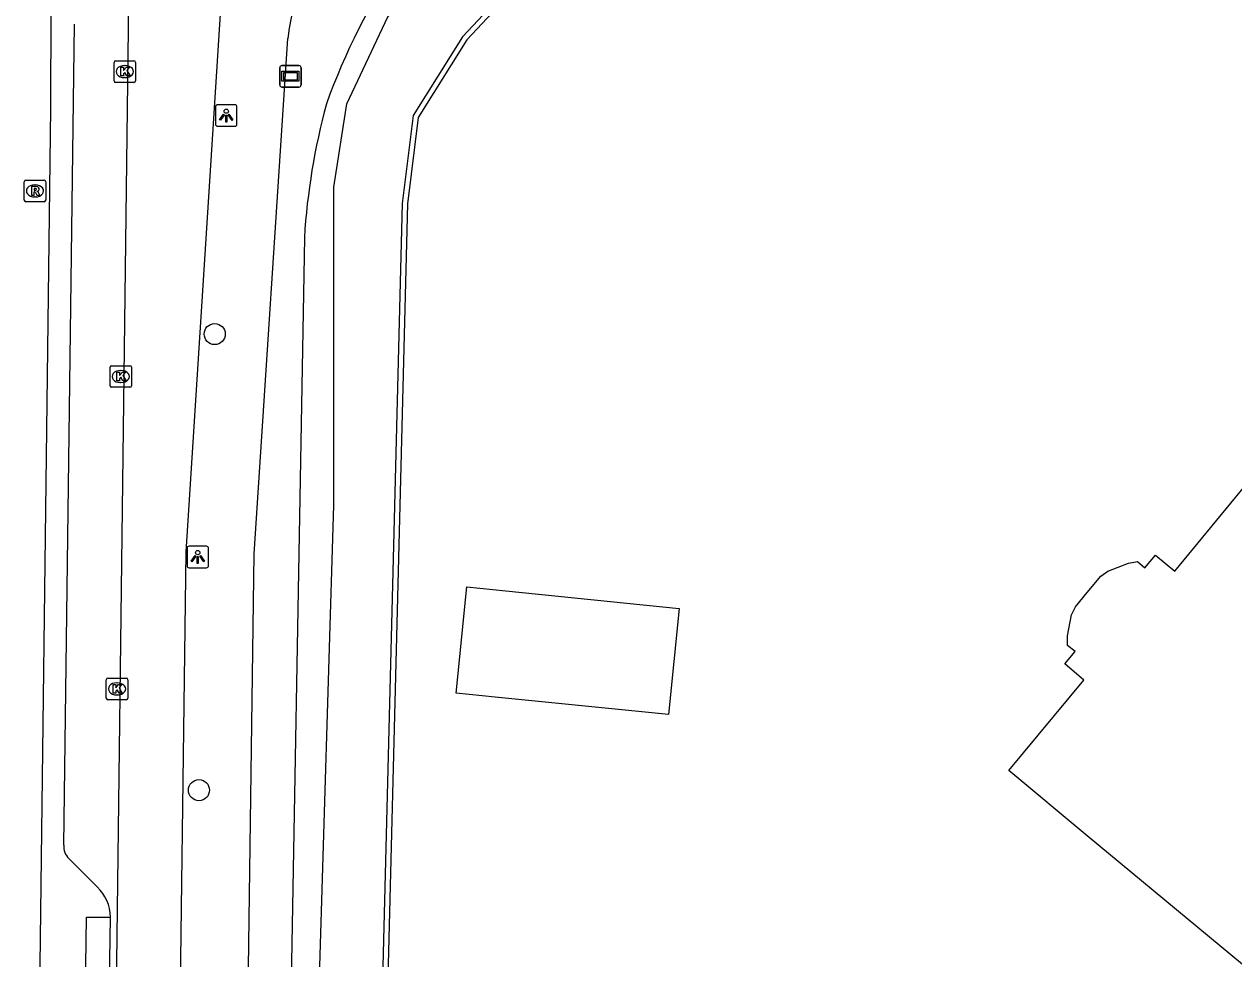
# Model space of a CAD drawing. Extents: x 161772 to 163123, y 383092 to 383917.
# Drawn here: x 161950.6 to 162006.8, y 383552.7 to 383596.1 of the extents above; entities that cross this region are included whole.
import ezdxf

# ---------------------------------------------------------------- set-up
doc = ezdxf.new("R2010")
doc.units = 0
for name, color, linetype in [('IMGEO_Berm_open', 7, 'Continuous'), ('IMGEO_Boom', 7, 'Continuous'), ('IMGEO_Erf', 7, 'Continuous'), ('IMGEO_Fietspad_gesloten', 7, 'Continuous'), ('IMGEO_Groenvoorziening', 7, 'Continuous'), ('IMGEO_Kolk', 7, 'Continuous'), ('IMGEO_Lichtpunt', 7, 'Continuous'), ('IMGEO_Pand', 7, 'Continuous'), ('IMGEO_Parkeervlak_open', 7, 'Continuous'), ('IMGEO_Rijbaan_lokaal_gesloten', 7, 'Continuous'), ('IMGEO_Rioolput', 7, 'Continuous'), ('IMGEO_Verklikker', 7, 'Continuous'), ('IMGEO_Voetpad_open', 7, 'Continuous'), ('IMGEO_Waterloop', 7, 'Continuous')]:
    doc.layers.add(name, color=color, linetype=linetype)

msp = doc.modelspace()

# ---------------------------------------------------------------- linework, layer by layer
at = {"layer": 'IMGEO_Berm_open'}
msp.add_lwpolyline([(161954.499, 383545.71), (161953.401, 383545.747), (161953.535, 383554.682), (161954.635, 383554.682)], dxfattribs=at)
at = {"layer": 'IMGEO_Boom'}
for centre in [(161959.482, 383581.749), (161958.749, 383560.573)]:
    msp.add_circle(centre, 0.489, dxfattribs=at)
at = {"layer": 'IMGEO_Erf'}
msp.add_lwpolyline([(162025.348, 383605.462), (162013.957, 383604.806), (162011.381, 383604.661), (162000, 383604.017), (161980.932, 383602.939), (161977.173, 383601.09), (161974.026, 383598.439), (161971.183, 383595.407), (161968.926, 383591.809), (161968.43, 383587.792), (161967.27, 383542.121)], dxfattribs=at)
at = {"layer": 'IMGEO_Fietspad_gesloten'}
msp.add_lwpolyline([(161951.241, 383541.255), (161951.872, 383592.233), (161951.886, 383596.8)], dxfattribs=at)
at = {"layer": 'IMGEO_Groenvoorziening'}
msp.add_lwpolyline([(161963.644, 383586.222), (161962.862, 383542.236), (161962.859, 383542.045)], dxfattribs=at)
for centre, radius, start, end in [((161993.95, 383581.894), 31.124, 146.2836, 160.1989), ((161995.026, 383584.254), 31.444, 164.9143, 176.4122)]:
    msp.add_arc(centre, radius, start, end, dxfattribs=at)
at = {"layer": 'IMGEO_Kolk'}
for p, q in [((161954.881, 383594.435), (161955.733, 383594.435)), ((161954.806, 383593.509), (161954.806, 383594.361)), ((161955.294, 383594.215), (161955.319, 383594.215)), ((161955.807, 383594.361), (161955.807, 383593.509)), ((161955.733, 383593.435), (161954.881, 383593.435)), ((161955.317, 383593.655), (161955.292, 383593.655)), ((161954.619, 383579.354), (161954.619, 383580.206)), ((161954.694, 383580.28), (161955.546, 383580.28)), ((161955.107, 383580.06), (161955.132, 383580.06)), ((161955.62, 383580.206), (161955.62, 383579.354)), ((161955.546, 383579.28), (161954.694, 383579.28)), ((161955.13, 383579.5), (161955.105, 383579.5)), ((161954.521, 383565.776), (161955.373, 383565.776)), ((161954.446, 383564.85), (161954.446, 383565.702)), ((161954.934, 383565.556), (161954.959, 383565.556)), ((161955.447, 383565.702), (161955.447, 383564.85)), ((161955.373, 383564.776), (161954.521, 383564.776)), ((161954.957, 383564.996), (161954.932, 383564.996))]:
    msp.add_line(p, q, dxfattribs=at)
for points in [[(161954.881, 383594.435), (161955.733, 383594.435)], [(161954.806, 383593.509), (161954.806, 383594.361)], [(161955.127, 383594.135), (161955.25, 383594.135), (161955.25, 383593.984), (161955.38, 383594.135), (161955.544, 383594.135), (161955.398, 383593.984), (161955.551, 383593.735), (161955.399, 383593.735), (161955.314, 383593.899), (161955.25, 383593.832), (161955.25, 383593.735), (161955.127, 383593.735), (161955.127, 383594.135)], [(161955.807, 383594.361), (161955.807, 383593.509)], [(161955.733, 383593.435), (161954.881, 383593.435)], [(161954.619, 383579.354), (161954.619, 383580.206)], [(161954.694, 383580.28), (161955.546, 383580.28)], [(161954.94, 383579.98), (161955.063, 383579.98), (161955.063, 383579.829), (161955.193, 383579.98), (161955.357, 383579.98), (161955.211, 383579.829), (161955.364, 383579.58), (161955.212, 383579.58), (161955.127, 383579.744), (161955.063, 383579.677), (161955.063, 383579.58), (161954.94, 383579.58), (161954.94, 383579.98)], [(161955.62, 383580.206), (161955.62, 383579.354)], [(161955.546, 383579.28), (161954.694, 383579.28)], [(161954.521, 383565.776), (161955.373, 383565.776)], [(161954.446, 383564.85), (161954.446, 383565.702)], [(161954.767, 383565.476), (161954.89, 383565.476), (161954.89, 383565.325), (161955.02, 383565.476), (161955.184, 383565.476), (161955.038, 383565.325), (161955.191, 383565.076), (161955.039, 383565.076), (161954.954, 383565.24), (161954.89, 383565.173), (161954.89, 383565.076), (161954.767, 383565.076), (161954.767, 383565.476)], [(161955.447, 383565.702), (161955.447, 383564.85)], [(161955.373, 383564.776), (161954.521, 383564.776)]]:
    msp.add_lwpolyline(points, dxfattribs=at)
for centre, start, end in [((161954.883, 383594.359), 91.552, 178.448), ((161954.883, 383594.359), 91.552, 178.448), ((161955.731, 383594.359), 1.552, 88.448), ((161955.731, 383594.359), 1.552, 88.448), ((161954.883, 383593.511), 181.552, 268.448), ((161954.883, 383593.511), 181.552, 268.448), ((161955.731, 383593.511), 271.552, 358.448), ((161955.731, 383593.511), 271.552, 358.448), ((161954.696, 383580.204), 91.552, 178.448), ((161954.696, 383580.204), 91.552, 178.448), ((161955.544, 383580.204), 1.552, 88.448), ((161955.544, 383580.204), 1.552, 88.448), ((161954.696, 383579.356), 181.552, 268.448), ((161954.696, 383579.356), 181.552, 268.448), ((161955.544, 383579.356), 271.552, 358.448), ((161955.544, 383579.356), 271.552, 358.448), ((161954.523, 383565.7), 91.552, 178.448), ((161954.523, 383565.7), 91.552, 178.448), ((161955.371, 383565.7), 1.552, 88.448), ((161955.371, 383565.7), 1.552, 88.448), ((161954.523, 383564.852), 181.552, 268.448), ((161954.523, 383564.852), 181.552, 268.448), ((161955.371, 383564.852), 271.552, 358.448), ((161955.371, 383564.852), 271.552, 358.448)]:
    msp.add_arc(centre, 0.0765, start, end, dxfattribs=at)
for centre, major_axis, ratio, start_param, end_param in [((161955.293, 383593.935), (-0.387, 0.002), 0.722429, 4.712389, 7.853982), ((161955.318, 383593.935), (-0.39, 0.002), 0.717154, 1.570796, 4.712389), ((161955.106, 383579.78), (-0.387, 0.002), 0.722429, 4.712389, 7.853982), ((161955.131, 383579.78), (-0.39, 0.002), 0.717154, 1.570796, 4.712389), ((161954.933, 383565.276), (-0.387, 0.002), 0.722429, 4.712389, 7.853982), ((161954.958, 383565.276), (-0.39, 0.002), 0.717154, 1.570796, 4.712389)]:
    msp.add_ellipse(centre, major_axis=major_axis, ratio=ratio, start_param=start_param, end_param=end_param, dxfattribs=at)
at = {"layer": 'IMGEO_Lichtpunt'}
for p, q in [((161959.518, 383592.3), (161959.518, 383591.493)), ((161959.518, 383592.3), (161959.518, 383591.493)), ((161960.42, 383592.395), (161959.612, 383592.395)), ((161960.42, 383592.395), (161959.612, 383592.395)), ((161960.514, 383591.493), (161960.514, 383592.3)), ((161960.514, 383591.493), (161960.514, 383592.3)), ((161959.612, 383591.399), (161960.42, 383591.399)), ((161959.612, 383591.399), (161960.42, 383591.399)), ((161958.197, 383571.805), (161958.197, 383570.998)), ((161958.197, 383571.805), (161958.197, 383570.998)), ((161959.099, 383571.9), (161958.291, 383571.9)), ((161959.099, 383571.9), (161958.291, 383571.9)), ((161959.193, 383570.998), (161959.193, 383571.805)), ((161959.193, 383570.998), (161959.193, 383571.805)), ((161958.291, 383570.904), (161959.099, 383570.904)), ((161958.291, 383570.904), (161959.099, 383570.904))]:
    msp.add_line(p, q, dxfattribs=at)
for points in [[(161959.892, 383591.964), (161959.931, 383591.936), (161959.743, 383591.674), (161959.705, 383591.701), (161959.892, 383591.964)], [(161959.994, 383591.916), (161960.041, 383591.916), (161960.041, 383591.594), (161959.994, 383591.594), (161959.994, 383591.916)], [(161960.104, 383591.936), (161960.142, 383591.963), (161960.329, 383591.701), (161960.29, 383591.673), (161960.104, 383591.936)], [(161958.571, 383571.469), (161958.61, 383571.441), (161958.422, 383571.179), (161958.384, 383571.206), (161958.571, 383571.469)], [(161958.673, 383571.421), (161958.72, 383571.421), (161958.72, 383571.099), (161958.673, 383571.099), (161958.673, 383571.421)], [(161958.783, 383571.441), (161958.821, 383571.468), (161959.008, 383571.206), (161958.969, 383571.178), (161958.783, 383571.441)]]:
    msp.add_lwpolyline(points, dxfattribs=at)
for centre in [(161960.017, 383592.098), (161958.696, 383571.603)]:
    msp.add_circle(centre, 0.0994, dxfattribs=at)
for centre, start, end in [((161959.612, 383592.3), 90, 180), ((161959.612, 383592.3), 90, 180), ((161960.42, 383592.3), 0, 90), ((161960.42, 383592.3), 0, 90), ((161959.612, 383591.493), 180, 270), ((161959.612, 383591.493), 180, 270), ((161960.42, 383591.493), 270, 0), ((161960.42, 383591.493), 270, 360), ((161958.291, 383571.805), 90, 180), ((161958.291, 383571.805), 90, 180), ((161959.099, 383571.805), 0, 90), ((161959.099, 383571.805), 0, 90), ((161958.291, 383570.998), 180, 270), ((161958.291, 383570.998), 180, 270), ((161959.099, 383570.998), 270, 0), ((161959.099, 383570.998), 270, 360)]:
    msp.add_arc(centre, 0.0946, start, end, dxfattribs=at)
at = {"layer": 'IMGEO_Pand'}
for points in [[(162007.21, 383552.474), (162000, 383558.46), (161996.362, 383561.481), (161999.845, 383565.685), (161998.956, 383566.445), (161999.436, 383567.017), (161999.085, 383567.29), (161999.077, 383567.736), (161999.262, 383568.717), (161999.448, 383569.086), (162000, 383569.751), (162000.635, 383570.515), (162000.95, 383570.742), (162001.911, 383571.119), (162002.331, 383571.19), (162002.668, 383570.901), (162003.161, 383571.492), (162004.061, 383570.736), (162007.534, 383574.947)], [(161981.053, 383569.016), (161980.558, 383564.091), (161972.508, 383564.9), (161970.689, 383565.083), (161971.184, 383570.008), (161973.003, 383569.825), (161981.053, 383569.016)]]:
    msp.add_lwpolyline(points, dxfattribs=at)
at = {"layer": 'IMGEO_Parkeervlak_open'}
for points in [[(161952.468, 383558.025), (161952.973, 383596.137)], [(161954.018, 383556.079), (161952.71, 383557.4)], [(161954.499, 383545.71), (161954.635, 383554.682)]]:
    msp.add_lwpolyline(points, dxfattribs=at)
for centre, radius, start, end in [((161953.321, 383557.996), 0.854, 178.0514, 224.2814), ((161952.734, 383554.677), 1.901, 0.1505, 47.5078)]:
    msp.add_arc(centre, radius, start, end, dxfattribs=at)
at = {"layer": 'IMGEO_Rijbaan_lokaal_gesloten'}
for points in [[(161960.018, 383600.863), (161959.977, 383600.247), (161959.939, 383599.782), (161958.143, 383571.647), (161957.777, 383544.459)], [(161954.642, 383529.038), (161955.531, 383599.658)]]:
    msp.add_lwpolyline(points, dxfattribs=at)
at = {"layer": 'IMGEO_Rioolput'}
for p, q in [((161950.634, 383587.971), (161950.634, 383588.823)), ((161950.709, 383588.897), (161951.561, 383588.897)), ((161951.635, 383588.823), (161951.635, 383587.971)), ((161951.122, 383588.677), (161951.147, 383588.677)), ((161951.561, 383587.897), (161950.709, 383587.897)), ((161951.145, 383588.117), (161951.12, 383588.117))]:
    msp.add_line(p, q, dxfattribs=at)
for points in [[(161950.634, 383587.971), (161950.634, 383588.823)], [(161950.709, 383588.897), (161951.561, 383588.897)], [(161951.635, 383588.823), (161951.635, 383587.971)], [(161951.223, 383588.595), (161950.971, 383588.597), (161950.971, 383588.197)], [(161950.971, 383588.197), (161951.095, 383588.197), (161951.095, 383588.359), (161951.106, 383588.359)], [(161951.149, 383588.516), (161951.095, 383588.516), (161951.095, 383588.435)], [(161951.095, 383588.435), (161951.147, 383588.435)], [(161951.153, 383588.33), (161951.224, 383588.197), (161951.364, 383588.197), (161951.299, 383588.323)], [(161951.561, 383587.897), (161950.709, 383587.897)]]:
    msp.add_lwpolyline(points, dxfattribs=at)
for centre, radius, start, end in [((161950.711, 383588.821), 0.0765, 91.552, 178.448), ((161950.711, 383588.821), 0.0765, 91.552, 178.448), ((161951.559, 383588.821), 0.0765, 1.552, 88.448), ((161951.559, 383588.821), 0.0765, 1.552, 88.448), ((161951.105, 383588.306), 0.0533, 26.0293, 88.6989), ((161951.131, 383588.624), 0.19, 274.7715, 282.9687), ((161951.155, 383588.42), 0.0964, 77.0061, 93.1865), ((161951.169, 383588.477), 0.0378, 276.6634, 79.6772), ((161951.222, 383588.485), 0.109, 350.3612, 89.416), ((161951.22, 383588.485), 0.112, 277.5842, 350.9817), ((161951.204, 383588.27), 0.108, 29.5134, 73.7905), ((161950.711, 383587.973), 0.0765, 181.552, 268.448), ((161950.711, 383587.973), 0.0765, 181.552, 268.448), ((161951.559, 383587.973), 0.0765, 271.552, 358.448), ((161951.559, 383587.973), 0.0765, 271.552, 358.448)]:
    msp.add_arc(centre, radius, start, end, dxfattribs=at)
for centre, major_axis, ratio, start_param, end_param in [((161951.121, 383588.397), (-0.387, 0.002), 0.722429, 4.712389, 7.853982), ((161951.146, 383588.397), (-0.39, 0.002), 0.717154, 1.570796, 4.712389)]:
    msp.add_ellipse(centre, major_axis=major_axis, ratio=ratio, start_param=start_param, end_param=end_param, dxfattribs=at)
at = {"layer": 'IMGEO_Verklikker'}
for p, q in [((161962.504, 383593.317), (161962.504, 383594.117)), ((161962.504, 383594.117), (161962.504, 383593.317)), ((161962.604, 383594.217), (161963.394, 383594.217)), ((161963.394, 383594.217), (161962.604, 383594.217)), ((161963.494, 383594.117), (161963.494, 383593.317)), ((161963.494, 383593.317), (161963.494, 383594.117)), ((161963.394, 383593.217), (161962.604, 383593.217)), ((161962.604, 383593.217), (161963.394, 383593.217))]:
    msp.add_line(p, q, dxfattribs=at)
for points in [[(161962.605, 383593.949), (161963.393, 383593.949), (161963.393, 383593.485), (161962.605, 383593.485), (161962.605, 383593.949)], [(161962.67, 383593.884), (161962.67, 383593.55), (161963.328, 383593.55), (161963.328, 383593.884), (161962.67, 383593.884)]]:
    msp.add_lwpolyline(points, dxfattribs=at)
for centre, start, end in [((161962.604, 383594.117), 90, 180), ((161962.604, 383594.117), 90, 180), ((161963.394, 383594.117), 0, 90), ((161963.394, 383594.117), 360, 90), ((161962.604, 383593.317), 180, 270), ((161962.604, 383593.317), 180, 270), ((161963.394, 383593.317), 270, 0), ((161963.394, 383593.317), 270, 0)]:
    msp.add_arc(centre, 0.1, start, end, dxfattribs=at)
at = {"layer": 'IMGEO_Voetpad_open'}
msp.add_lwpolyline([(161960.921, 383542.4), (161960.939, 383544.416), (161961.31, 383571.54), (161962.874, 383595.476)], dxfattribs=at)
msp.add_arc((161980.001, 383593.222), 17.274, 122.1474, 172.503, dxfattribs=at)
at = {"layer": 'IMGEO_Waterloop'}
for points in [[(161988.396, 383606.962), (162006.316, 383607.981), (162024.065, 383608.788), (162024.341, 383605.773), (162024.352, 383605.65), (162013.945, 383605.051), (162011.369, 383604.906), (161999.986, 383604.262), (161980.907, 383603.025), (161977.094, 383601.206), (161973.857, 383598.617), (161970.988, 383595.558), (161968.689, 383591.893), (161968.185, 383587.81), (161967.027, 383542.026), (161966.921, 383536.187), (161967.069, 383521.293), (161967.494, 383512.015), (161968.003, 383504.245), (161969.999, 383490.826), (161970.806, 383485.391), (161971.56, 383483.438)], [(161969.819, 383481.803), (161967.908, 383485.625), (161966.634, 383491.697), (161965.275, 383502.482), (161964.086, 383516.75), (161964.086, 383543.225), (161965.02, 383573.799), (161965.02, 383588.576), (161965.615, 383592.44), (161967.526, 383596.474), (161971.178, 383600.763), (161975.806, 383604.393), (161979.373, 383606.177), (161981.517, 383606.686), (161988.396, 383606.962)]]:
    msp.add_lwpolyline(points, dxfattribs=at)

doc.saveas('drawing.dxf')
